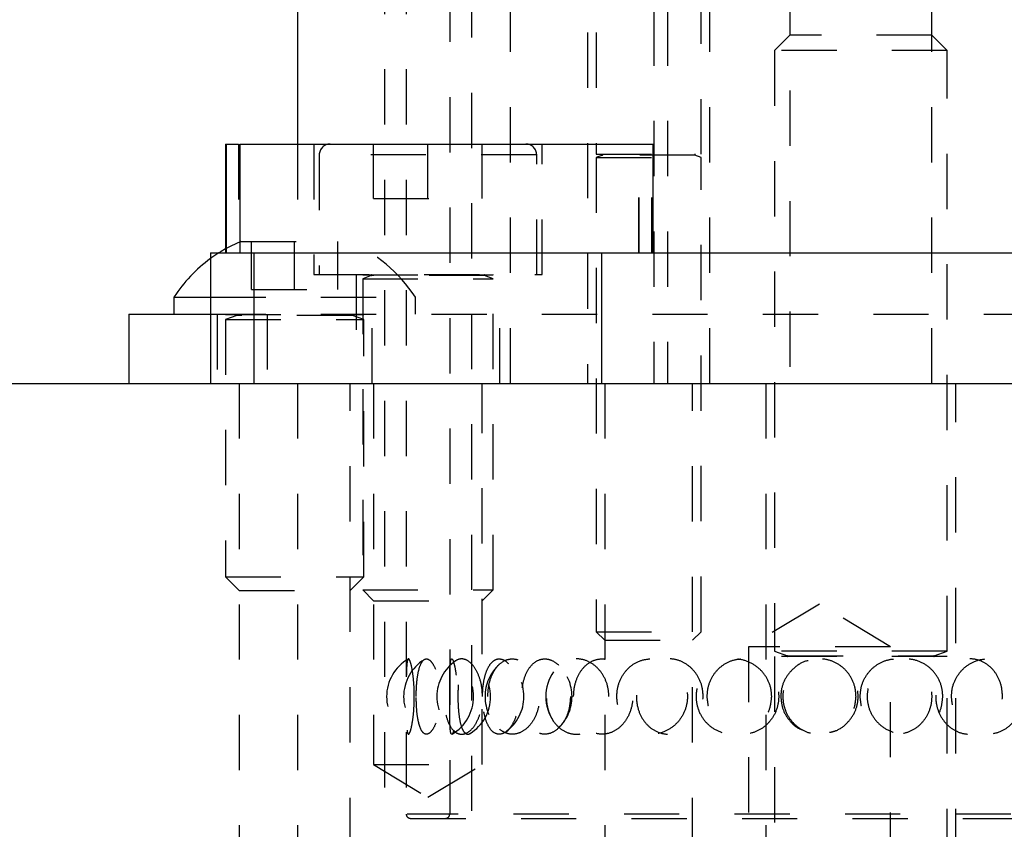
# Model space of a CAD drawing. Header units: inches. Extents: x 1880 to 2363, y -453 to -54.
# Tile 477 of 656: x 1929.38 to 1931.16, y -151.79 to -150.32. Entities that reach past the tile are written whole.
import ezdxf

# ---------------------------------------------------------------- set-up
doc = ezdxf.new("R2010")
doc.units = ezdxf.units.IN
doc.header["$LTSCALE"] = 0.5
doc.header["$MEASUREMENT"] = 0
doc.linetypes.add('HIDDEN', pattern=[0.225, 0.15, -0.075])
doc.layers.add('SID-M-H', color=4, linetype='HIDDEN')
doc.layers.add('SID-M-S', color=105, linetype='Continuous')

msp = doc.modelspace()

# ---------------------------------------------------------------- linework, layer by layer
at = {"layer": 'SID-M-H'}
for p, q in [((1930.15813, -148.86009), (1930.15813, -151.75773)), ((1930.1975, -148.85222), (1930.1975, -152.25472)), ((1930.04002, -149.0097), (1930.04002, -152.8286)), ((1930.07939, -149.0097), (1930.07939, -151.75773)), ((1930.52742, -149.5032), (1930.52742, -150.9782)), ((1930.55242, -149.5032), (1930.55242, -150.9782)), ((1930.26842, -150.9782), (1930.26842, -149.7282)), ((1930.77392, -149.8482), (1930.77392, -150.9782)), ((1931.03092, -150.9782), (1931.03092, -149.8482)), ((1930.4078, -149.9432), (1930.4078, -150.9782)), ((1930.42342, -149.9432), (1930.42342, -150.5636)), ((1930.61342, -150.5636), (1930.61342, -149.9432)), ((1930.62905, -150.9782), (1930.62905, -149.9432)), ((1930.77392, -150.3482), (1930.74617, -150.37595)), ((1931.03092, -150.3482), (1930.77392, -150.3482)), ((1931.05867, -150.37595), (1931.03092, -150.3482)), ((1931.05867, -150.37595), (1930.74617, -150.37595)), ((1930.74617, -150.37595), (1930.74617, -151.46271)), ((1931.05867, -151.46271), (1931.05867, -150.37595)), ((1929.77608, -150.54513), (1929.77608, -150.74198)), ((1929.88254, -150.54513), (1929.88254, -150.74198)), ((1929.91207, -150.54513), (1929.91207, -150.78135)), ((1930.02034, -150.64356), (1930.02034, -150.54513)), ((1930.11876, -150.64356), (1930.11876, -150.54513)), ((1930.21719, -150.64356), (1930.21719, -150.54513)), ((1930.32545, -150.78135), (1930.32545, -150.54513)), ((1930.50021, -150.74198), (1930.50021, -150.54513)), ((1930.5013, -150.74198), (1930.5013, -150.54513)), ((1930.52411, -150.74198), (1930.52411, -150.54513)), ((1929.92191, -150.56482), (1929.92191, -150.78135)), ((1930.31515, -150.56482), (1929.92237, -150.56482)), ((1930.31561, -150.78135), (1930.31561, -150.56482)), ((1930.42342, -150.5636), (1930.61342, -150.5636)), ((1930.43473, -150.56512), (1930.42342, -150.56924)), ((1930.42342, -150.56924), (1930.61342, -150.56924)), ((1930.42342, -150.56924), (1930.42342, -151.4277)), ((1930.60212, -150.56512), (1930.43473, -150.56512)), ((1930.61342, -150.56924), (1930.60212, -150.56512)), ((1930.61342, -151.4277), (1930.61342, -150.56924)), ((1930.02034, -150.64356), (1930.21719, -150.64356)), ((1929.76181, -150.72965), (1929.75218, -150.73483)), ((1929.77992, -150.7212), (1929.76181, -150.72965)), ((1929.77992, -150.7212), (1929.97492, -150.7212)), ((1929.79942, -150.8082), (1929.79942, -150.7212)), ((1929.87742, -150.8082), (1929.87742, -150.7212)), ((1929.95542, -150.8082), (1929.95542, -150.7212)), ((1929.74024, -150.74198), (1929.7277, -150.75044)), ((1929.75218, -150.73483), (1929.75218, -150.74198)), ((1929.7277, -150.75044), (1929.72506, -150.75236)), ((1929.91207, -150.78135), (1930.32545, -150.78135)), ((1929.98884, -150.78135), (1929.98884, -150.9782)), ((1930.00065, -150.78135), (1930.00065, -150.78175)), ((1930.00065, -150.78175), (1930.23687, -150.78175)), ((1930.01614, -150.78327), (1930.00065, -150.78891)), ((1930.22095, -150.78327), (1930.01658, -150.78327)), ((1930.23687, -150.78891), (1930.22138, -150.78327)), ((1930.23687, -150.78175), (1930.23687, -150.78135)), ((1930.24868, -150.9782), (1930.24868, -150.78135)), ((1930.00065, -150.78891), (1930.23687, -150.78891)), ((1930.00065, -150.78891), (1930.00065, -151.35222)), ((1930.23687, -151.35222), (1930.23687, -150.78891)), ((1929.79942, -150.8082), (1929.95542, -150.8082)), ((1929.72506, -150.8222), (1930.09592, -150.8222)), ((1930.09592, -150.8532), (1930.09592, -150.8222)), ((1929.72506, -150.8532), (1932.55971, -150.8532)), ((1929.73692, -150.8532), (1929.73692, -150.9782)), ((1929.75242, -150.8532), (1929.75242, -150.8536)), ((1929.75242, -150.8536), (1930.00242, -150.8536)), ((1929.77273, -150.85512), (1929.75242, -150.86251)), ((1929.98167, -150.85512), (1929.77317, -150.85512)), ((1929.82742, -150.8532), (1929.82742, -150.9782)), ((1930.00242, -150.86251), (1929.98212, -150.85512)), ((1930.00242, -150.8536), (1930.00242, -150.8532)), ((1930.01792, -150.9782), (1930.01792, -150.8532)), ((1929.75242, -150.86251), (1930.00242, -150.86251)), ((1929.75242, -150.86251), (1929.75242, -151.3287)), ((1930.00242, -151.3287), (1930.00242, -150.86251)), ((1929.77692, -150.9782), (1929.77692, -153.2282)), ((1929.88254, -150.9782), (1929.88254, -153.2282)), ((1929.97792, -153.2282), (1929.97792, -150.9782)), ((1930.02034, -150.9782), (1930.02034, -151.6682)), ((1930.21719, -151.6682), (1930.21719, -150.9782)), ((1930.43892, -150.9782), (1930.43892, -153.2282)), ((1930.59792, -153.2282), (1930.59792, -150.9782)), ((1930.73042, -150.9782), (1930.73042, -152.8482)), ((1931.07442, -152.8482), (1931.07442, -150.9782)), ((1929.75242, -151.3287), (1930.00242, -151.3287)), ((1929.75242, -151.3287), (1929.77692, -151.3532)), ((1929.97792, -151.3532), (1930.00242, -151.3287)), ((1929.77692, -151.3532), (1929.97792, -151.3532)), ((1930.00065, -151.35222), (1930.23687, -151.35222)), ((1930.00065, -151.35222), (1930.02034, -151.3719)), ((1930.21719, -151.3719), (1930.23687, -151.35222)), ((1930.02034, -151.3719), (1930.21719, -151.3719)), ((1930.82742, -151.3778), (1930.69892, -151.45501)), ((1930.95592, -151.45501), (1930.82742, -151.3778)), ((1930.42342, -151.4277), (1930.61342, -151.4277)), ((1930.42342, -151.4277), (1930.43892, -151.4432)), ((1930.43892, -151.4432), (1930.59792, -151.4432)), ((1930.59792, -151.4432), (1930.61342, -151.4277)), ((1930.95592, -151.45501), (1930.69892, -151.45501)), ((1930.69892, -151.45501), (1930.69892, -152.45501)), ((1930.95592, -152.45501), (1930.95592, -151.45501)), ((1931.05867, -151.46271), (1930.74617, -151.46271)), ((1930.74617, -151.46271), (1930.76973, -151.47128)), ((1931.05867, -151.47281), (1930.74617, -151.47281)), ((1930.74617, -151.47281), (1930.74617, -152.8482)), ((1930.77018, -151.47128), (1931.03467, -151.47128)), ((1931.03512, -151.47128), (1931.05867, -151.46271)), ((1931.05867, -152.8482), (1931.05867, -151.47281)), ((1930.02034, -151.6682), (1930.21719, -151.6682)), ((1930.02034, -151.6682), (1930.11876, -151.72734)), ((1930.11876, -151.72734), (1930.21719, -151.6682)), ((1931.57371, -151.75773), (1930.08114, -151.75773)), ((1930.08727, -151.7656), (1931.56758, -151.7656))]:
    msp.add_line(p, q, dxfattribs=at)
for centre, radius, start, end in [((1929.9416, -150.56482), 0.01969, 90, 180), ((1930.29593, -150.56482), 0.01969, 0, 90), ((1930.43446, -150.56438), 0.000787, 290, 90), ((1930.60239, -150.56438), 0.000787, 90, 250), ((1929.86994, -150.96996), 0.27, 33.17754, 67.11823), ((1930.01587, -150.78253), 0.000787, 290, 90), ((1930.22165, -150.78253), 0.000787, 90, 250), ((1929.77246, -150.85438), 0.000787, 290, 90), ((1929.98239, -150.85438), 0.000787, 90, 250), ((1930.12264, -151.54513), 0.07874, 120.33559, 239.72418), ((1930.15345, -151.54513), 0.07874, 122.0056, 238.21145), ((1930.12264, -151.54513), 0.07874, 300.47329, 59.47695), ((1930.15345, -151.54513), 0.07874, 301.86121, 57.76334), ((1930.76946, -151.47202), 0.000787, 270, 70), ((1931.03539, -151.47202), 0.000787, 110, 270), ((1930.2137, -151.54513), 0.07874, 124.93624, 234.77581), ((1930.30078, -151.54513), 0.07874, 131.70771, 228.53786), ((1930.2137, -151.54513), 0.07874, 306.04827, 53.99119), ((1930.30078, -151.54513), 0.07874, 314.11178, 45.92201), ((1930.41088, -151.54513), 0.07874, 145.0858, 214.82902), ((1930.08727, -151.75773), 0.00787, 180, 270), ((1930.15026, -151.75773), 0.00787, 270, 0)]:
    msp.add_arc(centre, radius, start, end, dxfattribs=at)
for points, knots in [([(1930.09407, -151.54513), (1930.09392, -151.55266), (1930.09362, -151.56772), (1930.09141, -151.58779), (1930.0885, -151.60329), (1930.08537, -151.61257), (1930.08267, -151.61435), (1930.08082, -151.60809), (1930.07984, -151.59439), (1930.0795, -151.57501), (1930.07943, -151.5525), (1930.07944, -151.52956), (1930.07957, -151.50854), (1930.08005, -151.49141), (1930.0812, -151.47994), (1930.08324, -151.47561), (1930.08612, -151.47926), (1930.08937, -151.49068), (1930.09223, -151.50846), (1930.09384, -151.52774), (1930.094, -151.5403), (1930.09407, -151.54513)], [0, 0, 0, 0, 0.0520028, 0.1039827, 0.1564753, 0.2102848, 0.2652762, 0.3208623, 0.3762398, 0.4306423, 0.4836601, 0.5355284, 0.5870576, 0.6391963, 0.6925647, 0.7472181, 0.8026932, 0.8582301, 0.9130199, 0.9664974, 1, 1, 1, 1]), ([(1930.0975, -151.54513), (1930.09766, -151.55266), (1930.09798, -151.56772), (1930.10061, -151.58779), (1930.10483, -151.60329), (1930.11075, -151.61257), (1930.11802, -151.61435), (1930.12587, -151.60809), (1930.13314, -151.59439), (1930.13854, -151.57501), (1930.14111, -151.5525), (1930.14053, -151.52956), (1930.13702, -151.50854), (1930.1312, -151.49141), (1930.12392, -151.47994), (1930.11622, -151.47561), (1930.10913, -151.47926), (1930.10344, -151.49068), (1930.09958, -151.50846), (1930.09774, -151.52774), (1930.09757, -151.5403), (1930.0975, -151.54513)], [0, 0, 0, 0, 0.0520028, 0.1039827, 0.1564753, 0.2102848, 0.2652762, 0.3208623, 0.3762398, 0.4306423, 0.4836601, 0.5355284, 0.5870576, 0.6391963, 0.6925647, 0.7472181, 0.8026932, 0.8582301, 0.9130199, 0.9664974, 1, 1, 1, 1]), ([(1930.21744, -151.54513), (1930.21701, -151.55266), (1930.21614, -151.56772), (1930.20947, -151.58779), (1930.19993, -151.60329), (1930.18829, -151.61257), (1930.17611, -151.61435), (1930.16485, -151.60809), (1930.15581, -151.59439), (1930.14978, -151.57501), (1930.14708, -151.5525), (1930.14768, -151.52956), (1930.15142, -151.50854), (1930.15813, -151.49141), (1930.16751, -151.47994), (1930.17895, -151.47561), (1930.19128, -151.47926), (1930.20292, -151.49068), (1930.212, -151.50846), (1930.21678, -151.52774), (1930.21726, -151.5403), (1930.21744, -151.54513)], [0, 0, 0, 0, 0.0520028, 0.1039827, 0.1564753, 0.2102848, 0.2652762, 0.3208623, 0.3762398, 0.4306423, 0.4836601, 0.5355284, 0.5870576, 0.6391963, 0.6925647, 0.7472181, 0.8026932, 0.8582301, 0.9130199, 0.9664974, 1, 1, 1, 1]), ([(1930.15814, -151.54513), (1930.15814, -151.55294), (1930.15815, -151.56857), (1930.15832, -151.58932), (1930.15897, -151.60483), (1930.16041, -151.61324), (1930.16268, -151.61394), (1930.16552, -151.60727), (1930.16845, -151.59402), (1930.17087, -151.57536), (1930.17215, -151.553), (1930.17189, -151.52934), (1930.17008, -151.50731), (1930.16724, -151.48978), (1930.16414, -151.47892), (1930.16149, -151.47571), (1930.15965, -151.48005), (1930.15862, -151.49127), (1930.15822, -151.50831), (1930.15815, -151.52726), (1930.15814, -151.53998), (1930.15814, -151.54513)], [0, 0, 0, 0, 0.05545789, 0.11093953, 0.16584033, 0.21920813, 0.27111168, 0.32233985, 0.37397292, 0.42685633, 0.48126186, 0.53682738, 0.59274193, 0.64803751, 0.7019377, 0.75426138, 0.80559376, 0.8569812, 0.90939522, 0.96331536, 1, 1, 1, 1]), ([(1930.19503, -151.61198), (1930.19502, -151.61199), (1930.19269, -151.61467), (1930.18804, -151.6134), (1930.18215, -151.60741), (1930.17767, -151.59398), (1930.17473, -151.57537), (1930.17337, -151.55299), (1930.17364, -151.52934), (1930.17562, -151.50733), (1930.17935, -151.48972), (1930.18473, -151.47916), (1930.19027, -151.47553), (1930.19385, -151.47825), (1930.19506, -151.47916)], [0, 0, 0, 0, 0.0004848, 0.0928301, 0.1839738, 0.2758378, 0.3699264, 0.4667232, 0.5655837, 0.6650653, 0.7634456, 0.8593432, 0.952436, 1, 1, 1, 1]), ([(1930.21755, -151.54513), (1930.21786, -151.55294), (1930.21848, -151.56857), (1930.22347, -151.58932), (1930.23115, -151.60483), (1930.24113, -151.61324), (1930.25225, -151.61394), (1930.26333, -151.60727), (1930.27317, -151.59402), (1930.28053, -151.57536), (1930.28424, -151.553), (1930.28348, -151.52934), (1930.2782, -151.50731), (1930.26927, -151.48978), (1930.25825, -151.47892), (1930.24682, -151.47571), (1930.23633, -151.48005), (1930.22763, -151.49127), (1930.22133, -151.50831), (1930.21803, -151.52726), (1930.21768, -151.53998), (1930.21755, -151.54513)], [0, 0, 0, 0, 0.0554579, 0.1109395, 0.1658403, 0.2192081, 0.2711117, 0.3223399, 0.3739729, 0.4268563, 0.4812619, 0.5368274, 0.5927419, 0.6480375, 0.7019377, 0.7542614, 0.8055938, 0.8569812, 0.9093952, 0.9633154, 1, 1, 1, 1]), ([(1930.22714, -151.54513), (1930.22758, -151.55266), (1930.22847, -151.56772), (1930.23548, -151.58779), (1930.24611, -151.60329), (1930.26006, -151.61257), (1930.27602, -151.61435), (1930.29224, -151.60809), (1930.30649, -151.59439), (1930.3167, -151.57501), (1930.32147, -151.5525), (1930.32039, -151.52956), (1930.31385, -151.50854), (1930.30273, -151.49141), (1930.28827, -151.47994), (1930.27216, -151.47561), (1930.25634, -151.47926), (1930.24269, -151.49068), (1930.23279, -151.50846), (1930.22781, -151.52774), (1930.22733, -151.5403), (1930.22714, -151.54513)], [0, 0, 0, 0, 0.0520028, 0.1039827, 0.1564753, 0.2102848, 0.2652762, 0.3208623, 0.3762398, 0.4306423, 0.4836601, 0.5355284, 0.5870576, 0.6391963, 0.6925647, 0.7472181, 0.8026932, 0.8582301, 0.9130199, 0.9664974, 1, 1, 1, 1]), ([(1930.28933, -151.5292), (1930.29079, -151.52186), (1930.29372, -151.50709), (1930.30358, -151.48981), (1930.31642, -151.47892), (1930.33112, -151.47571), (1930.34596, -151.48005), (1930.35947, -151.49127), (1930.37005, -151.50831), (1930.3759, -151.52726), (1930.37652, -151.53998), (1930.37677, -151.54513)], [0, 0, 0, 0, 0.1183897, 0.2380906, 0.3547708, 0.4680383, 0.5791599, 0.6904006, 0.8038637, 0.9205871, 1, 1, 1, 1]), ([(1930.44629, -151.54513), (1930.44564, -151.55266), (1930.44435, -151.56772), (1930.43439, -151.58779), (1930.41986, -151.60329), (1930.40172, -151.61257), (1930.38216, -151.61435), (1930.36345, -151.60809), (1930.3479, -151.59439), (1930.33723, -151.57501), (1930.33237, -151.5525), (1930.33345, -151.52956), (1930.34017, -151.50854), (1930.35194, -151.49141), (1930.36793, -151.47994), (1930.38678, -151.47561), (1930.40644, -151.47926), (1930.42446, -151.49068), (1930.43817, -151.50846), (1930.44531, -151.52774), (1930.44601, -151.5403), (1930.44629, -151.54513)], [0, 0, 0, 0, 0.0520028, 0.1039827, 0.1564753, 0.2102848, 0.2652762, 0.3208623, 0.3762398, 0.4306423, 0.4836601, 0.5355284, 0.5870576, 0.6391963, 0.6925647, 0.7472181, 0.8026932, 0.8582301, 0.9130199, 0.9664974, 1, 1, 1, 1]), ([(1930.3824, -151.54513), (1930.38297, -151.55294), (1930.3841, -151.56857), (1930.39305, -151.58932), (1930.40644, -151.60483), (1930.42322, -151.61324), (1930.44127, -151.61394), (1930.45868, -151.60727), (1930.47373, -151.59402), (1930.48476, -151.57536), (1930.49024, -151.553), (1930.48912, -151.52934), (1930.48129, -151.50731), (1930.46781, -151.48978), (1930.45076, -151.47892), (1930.43254, -151.47571), (1930.41522, -151.48005), (1930.40035, -151.49127), (1930.38923, -151.50831), (1930.38328, -151.52726), (1930.38266, -151.53998), (1930.3824, -151.54513)], [0, 0, 0, 0, 0.05545789, 0.11093953, 0.16584033, 0.21920813, 0.27111168, 0.32233985, 0.37397292, 0.42685633, 0.48126186, 0.53682738, 0.59274193, 0.64803751, 0.7019377, 0.75426138, 0.80559376, 0.8569812, 0.90939522, 0.96331536, 1, 1, 1, 1]), ([(1930.46057, -151.54513), (1930.46123, -151.55266), (1930.46253, -151.56772), (1930.47271, -151.58779), (1930.4879, -151.60329), (1930.50746, -151.61257), (1930.52937, -151.61435), (1930.55114, -151.60809), (1930.56991, -151.59439), (1930.58316, -151.57501), (1930.58931, -151.5525), (1930.58792, -151.52956), (1930.57949, -151.50854), (1930.56498, -151.49141), (1930.54586, -151.47994), (1930.52412, -151.47561), (1930.5023, -151.47926), (1930.48304, -151.49068), (1930.46881, -151.50846), (1930.46156, -151.52774), (1930.46085, -151.5403), (1930.46057, -151.54513)], [0, 0, 0, 0, 0.0520028, 0.1039827, 0.1564753, 0.2102848, 0.2652762, 0.3208623, 0.3762398, 0.4306423, 0.4836601, 0.5355284, 0.5870576, 0.6391963, 0.6925647, 0.7472181, 0.8026932, 0.8582301, 0.9130199, 0.9664974, 1, 1, 1, 1]), ([(1930.617, -151.54513), (1930.61628, -151.55294), (1930.61483, -151.56857), (1930.60358, -151.58932), (1930.58721, -151.60483), (1930.5674, -151.61324), (1930.54695, -151.61394), (1930.52797, -151.60727), (1930.51213, -151.59402), (1930.50084, -151.57536), (1930.49532, -151.553), (1930.49644, -151.52934), (1930.50436, -151.50731), (1930.51829, -151.48978), (1930.5365, -151.47892), (1930.55674, -151.47571), (1930.57675, -151.48005), (1930.59459, -151.49127), (1930.60835, -151.50831), (1930.61589, -151.52726), (1930.61668, -151.53998), (1930.617, -151.54513)], [0, 0, 0, 0, 0.0554579, 0.1109395, 0.1658403, 0.2192081, 0.2711117, 0.3223399, 0.3739729, 0.4268563, 0.4812619, 0.5368274, 0.5927419, 0.6480375, 0.7019377, 0.7542614, 0.8055938, 0.8569812, 0.9093952, 0.9633154, 1, 1, 1, 1]), ([(1930.74103, -151.54513), (1930.74029, -151.55266), (1930.7388, -151.56772), (1930.72726, -151.58779), (1930.71026, -151.60329), (1930.68877, -151.61257), (1930.6652, -151.61435), (1930.64228, -151.60809), (1930.62291, -151.59439), (1930.60944, -151.57501), (1930.60325, -151.5525), (1930.60464, -151.52956), (1930.61316, -151.50854), (1930.62796, -151.49141), (1930.6478, -151.47994), (1930.6708, -151.47561), (1930.6944, -151.47926), (1930.71567, -151.49068), (1930.73166, -151.50846), (1930.73991, -151.52774), (1930.74072, -151.5403), (1930.74103, -151.54513)], [0, 0, 0, 0, 0.0520028, 0.1039827, 0.1564753, 0.2102848, 0.2652762, 0.3208623, 0.3762398, 0.4306423, 0.4836601, 0.5355284, 0.5870576, 0.6391963, 0.6925647, 0.7472181, 0.8026932, 0.8582301, 0.9130199, 0.9664974, 1, 1, 1, 1]), ([(1930.62421, -151.54513), (1930.62493, -151.55294), (1930.62638, -151.56857), (1930.63774, -151.58932), (1930.65451, -151.60483), (1930.67521, -151.61324), (1930.69706, -151.61394), (1930.7178, -151.60727), (1930.73545, -151.59402), (1930.74824, -151.57536), (1930.75455, -151.553), (1930.75326, -151.52934), (1930.74422, -151.50731), (1930.72854, -151.48978), (1930.70841, -151.47892), (1930.68653, -151.47571), (1930.66539, -151.48005), (1930.64691, -151.49127), (1930.6329, -151.50831), (1930.62532, -151.52726), (1930.62453, -151.53998), (1930.62421, -151.54513)], [0, 0, 0, 0, 0.0554579, 0.1109395, 0.1658403, 0.2192081, 0.2711117, 0.3223399, 0.3739729, 0.4268563, 0.4812619, 0.5368274, 0.5927419, 0.6480375, 0.7019377, 0.7542614, 0.8055938, 0.8569812, 0.9093952, 0.9633154, 1, 1, 1, 1]), ([(1930.80731, -151.48019), (1930.80651, -151.4803), (1930.79776, -151.48151), (1930.78304, -151.49119), (1930.76682, -151.50833), (1930.75857, -151.52776), (1930.75776, -151.5403), (1930.75744, -151.54513)], [0, 0, 0, 0, 0.0277822, 0.3014371, 0.5714107, 0.8349179, 1, 1, 1, 1]), ([(1930.89361, -151.54513), (1930.89286, -151.55294), (1930.89134, -151.56857), (1930.8795, -151.58932), (1930.8621, -151.60483), (1930.84078, -151.61324), (1930.81842, -151.61394), (1930.79736, -151.60727), (1930.77954, -151.59402), (1930.7667, -151.57536), (1930.76038, -151.553), (1930.76167, -151.52934), (1930.77072, -151.50731), (1930.7865, -151.48978), (1930.80687, -151.47892), (1930.82917, -151.47571), (1930.85088, -151.48005), (1930.86998, -151.49127), (1930.88454, -151.50831), (1930.89245, -151.52726), (1930.89328, -151.53998), (1930.89361, -151.54513)], [0, 0, 0, 0, 0.05545789, 0.11093953, 0.16584033, 0.21920813, 0.27111168, 0.32233985, 0.37397292, 0.42685633, 0.48126186, 0.53682738, 0.59274193, 0.64803751, 0.7019377, 0.75426138, 0.80559376, 0.8569812, 0.90939522, 0.96331536, 1, 1, 1, 1]), ([(1930.84563, -151.60993), (1930.84958, -151.60908), (1930.86137, -151.60654), (1930.87779, -151.59414), (1930.89188, -151.57507), (1930.89831, -151.55248), (1930.89687, -151.52958), (1930.88799, -151.50849), (1930.87259, -151.49158), (1930.85442, -151.4806), (1930.84135, -151.47897), (1930.83597, -151.4783)], [0, 0, 0, 0, 0.0637565, 0.190502, 0.315016, 0.4363609, 0.5550747, 0.6730126, 0.7923452, 0.9144925, 1, 1, 1, 1]), ([(1930.90115, -151.54513), (1930.90191, -151.55294), (1930.90342, -151.56857), (1930.91522, -151.58932), (1930.93249, -151.60483), (1930.95351, -151.61324), (1930.97539, -151.61394), (1930.99586, -151.60727), (1931.01307, -151.59402), (1931.02541, -151.57536), (1931.03146, -151.553), (1931.03022, -151.52934), (1931.02155, -151.50731), (1931.00636, -151.48978), (1930.98664, -151.47892), (1930.96489, -151.47571), (1930.94357, -151.48005), (1930.92469, -151.49127), (1930.91021, -151.50831), (1930.90231, -151.52726), (1930.90149, -151.53998), (1930.90115, -151.54513)], [0, 0, 0, 0, 0.0554579, 0.1109395, 0.1658403, 0.2192081, 0.2711117, 0.3223399, 0.3739729, 0.4268563, 0.4812619, 0.5368274, 0.5927419, 0.6480375, 0.7019377, 0.7542614, 0.8055938, 0.8569812, 0.9093952, 0.9633154, 1, 1, 1, 1]), ([(1931.05072, -151.54513), (1931.05, -151.55266), (1931.04857, -151.56772), (1931.03745, -151.58779), (1931.02092, -151.60329), (1930.99978, -151.61257), (1930.97629, -151.61435), (1930.95312, -151.60809), (1930.93328, -151.59439), (1930.91934, -151.57501), (1930.9129, -151.5525), (1930.91435, -151.52956), (1930.9232, -151.50854), (1930.93848, -151.49141), (1930.95873, -151.47994), (1930.9819, -151.47561), (1931.00535, -151.47926), (1931.0262, -151.49068), (1931.0417, -151.50846), (1931.04964, -151.52774), (1931.05042, -151.5403), (1931.05072, -151.54513)], [0, 0, 0, 0, 0.0520028, 0.1039827, 0.1564753, 0.2102848, 0.2652762, 0.3208623, 0.3762398, 0.4306423, 0.4836601, 0.5355284, 0.5870576, 0.6391963, 0.6925647, 0.7472181, 0.8026932, 0.8582301, 0.9130199, 0.9664974, 1, 1, 1, 1]), ([(1931.15878, -151.54513), (1931.15812, -151.55294), (1931.1568, -151.56857), (1931.14642, -151.58932), (1931.131, -151.60483), (1931.11184, -151.61324), (1931.09145, -151.61394), (1931.07195, -151.60727), (1931.05523, -151.59402), (1931.04306, -151.57536), (1931.03703, -151.553), (1931.03826, -151.52934), (1931.04689, -151.50731), (1931.06179, -151.48978), (1931.08079, -151.47892), (1931.10129, -151.47571), (1931.12095, -151.48005), (1931.138, -151.49127), (1931.15085, -151.50831), (1931.15777, -151.52726), (1931.15849, -151.53998), (1931.15878, -151.54513)], [0, 0, 0, 0, 0.0554579, 0.1109395, 0.1658403, 0.2192081, 0.2711117, 0.3223399, 0.3739729, 0.4268563, 0.4812619, 0.5368274, 0.5927419, 0.6480375, 0.7019377, 0.7542614, 0.8055938, 0.8569812, 0.9093952, 0.9633154, 1, 1, 1, 1]), ([(1931.06641, -151.54513), (1931.06712, -151.55266), (1931.06854, -151.56772), (1931.07953, -151.58779), (1931.09565, -151.60329), (1931.1159, -151.61257), (1931.13796, -151.61435), (1931.15923, -151.60809), (1931.17708, -151.59439), (1931.18942, -151.57501), (1931.19507, -151.5525), (1931.1938, -151.52956), (1931.18602, -151.50854), (1931.17243, -151.49141), (1931.15412, -151.47994), (1931.13273, -151.47561), (1931.11061, -151.47926), (1931.09053, -151.49068), (1931.07535, -151.50846), (1931.06748, -151.52774), (1931.06671, -151.5403), (1931.06641, -151.54513)], [0, 0, 0, 0, 0.0520028, 0.1039827, 0.1564753, 0.2102848, 0.2652762, 0.3208623, 0.3762398, 0.4306423, 0.4836601, 0.5355284, 0.5870576, 0.6391963, 0.6925647, 0.7472181, 0.8026932, 0.8582301, 0.9130199, 0.9664974, 1, 1, 1, 1]), ([(1930.37677, -151.54513), (1930.37621, -151.55294), (1930.37508, -151.56857), (1930.36636, -151.58932), (1930.35384, -151.60483), (1930.33898, -151.61324), (1930.32398, -151.61394), (1930.31033, -151.60728), (1930.29933, -151.59398), (1930.29194, -151.57743), (1930.29028, -151.56492), (1930.28959, -151.5597)], [0, 0, 0, 0, 0.1193359, 0.2387228, 0.3568599, 0.4716983, 0.5833858, 0.69362, 0.8047255, 0.9185216, 1, 1, 1, 1]), ([(1930.75744, -151.54513), (1930.75818, -151.55268), (1930.75965, -151.56779), (1930.77139, -151.58752), (1930.78448, -151.6008), (1930.79439, -151.60457), (1930.7972, -151.60564)], [0, 0, 0, 0, 0.29342707, 0.58672525, 0.88291592, 1, 1, 1, 1])]:
    msp.add_open_spline(points, degree=3, knots=knots, dxfattribs=at)
at = {"layer": 'SID-M-S'}
for p, q in [((1929.88254, -149.0097), (1929.88254, -150.54513)), ((1929.75218, -150.54513), (1929.75218, -150.73483)), ((1929.75218, -150.54513), (1929.77608, -150.54513)), ((1929.75327, -150.54513), (1929.75327, -150.74198)), ((1929.77836, -150.54513), (1929.77836, -150.74198)), ((1929.77836, -150.54513), (1930.52639, -150.54513)), ((1930.52639, -150.74198), (1930.52639, -150.54513)), ((1929.72506, -150.74198), (1929.72506, -150.9782)), ((1929.72506, -150.74198), (1932.5602, -150.74198)), ((1929.74437, -150.73942), (1929.74024, -150.74198)), ((1929.75218, -150.73483), (1929.74437, -150.73942)), ((1929.8038, -150.74198), (1929.8038, -150.9782)), ((1930.43372, -150.9782), (1930.43372, -150.74198)), ((1929.65892, -150.8222), (1929.65892, -150.8532)), ((1929.65892, -150.8222), (1929.72506, -150.8222)), ((1929.57742, -150.8532), (1929.57742, -150.9782)), ((1929.57742, -150.8532), (1929.72506, -150.8532)), ((1918.82742, -150.9782), (1932.82742, -150.9782))]:
    msp.add_line(p, q, dxfattribs=at)
msp.add_arc((1929.88491, -150.96996), 0.27, 126.30078, 146.82246, dxfattribs=at)

doc.saveas('drawing.dxf')
